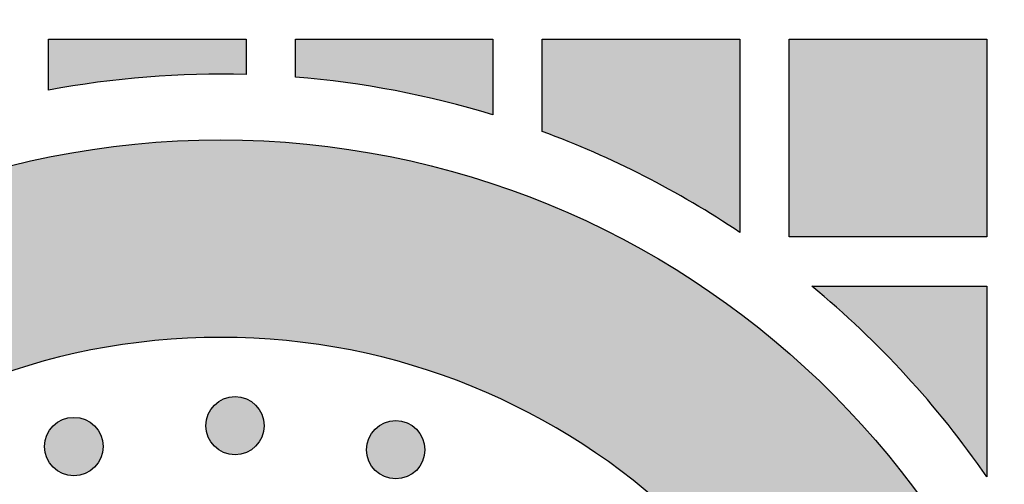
# Model space of a CAD drawing. Header units: millimetres. Extents: x -3873 to -97, y 912 to 4165.
# Tile 417 of 656: x -1985 to -1925, y 2940 to 2968. Entities that reach past the tile are written whole.
import ezdxf

# ---------------------------------------------------------------- set-up
doc = ezdxf.new("R2010")
doc.units = ezdxf.units.MM
doc.layers.add('pattern', color=7, linetype='Continuous', true_color=0x000000)

msp = doc.modelspace()

# ---------------------------------------------------------------- hatches: boundary and pattern name
at = {"layer": 'pattern'}
for points in [[(-1971.002, 2965.104), (-1972.508, 2965.126), (-1974.015, 2965.106), (-1975.522, 2965.047), (-1977.027, 2964.947), (-1978.53, 2964.807), (-1980.027, 2964.627), (-1981.519, 2964.408), (-1983.002, 2964.149), (-1983.002, 2967.242), (-1971.002, 2967.242)], [(-1956.002, 2962.649), (-1957.469, 2963.077), (-1958.949, 2963.465), (-1960.44, 2963.813), (-1961.94, 2964.121), (-1963.448, 2964.388), (-1964.962, 2964.614), (-1966.481, 2964.799), (-1968.002, 2964.943), (-1968.002, 2967.242), (-1956.002, 2967.242)], [(-1941.002, 2955.498), (-1942.415, 2956.419), (-1943.856, 2957.298), (-1945.325, 2958.135), (-1946.818, 2958.927), (-1948.335, 2959.675), (-1949.872, 2960.376), (-1951.429, 2961.03), (-1953.002, 2961.637), (-1953.002, 2967.242), (-1941.002, 2967.242)], [(-1938.002, 2955.242), (-1938.002, 2967.242), (-1926.002, 2967.242), (-1926.002, 2955.242)], [(-1932.111, 2910.644), (-1932.163, 2911.518), (-1932.236, 2912.398), (-1932.328, 2913.284), (-1932.441, 2914.175), (-1932.574, 2915.069), (-1932.729, 2915.968), (-1932.906, 2916.869), (-1933.104, 2917.772), (-1933.324, 2918.677), (-1933.567, 2919.583), (-1933.833, 2920.488), (-1934.121, 2921.392), (-1934.432, 2922.295), (-1934.767, 2923.195), (-1935.125, 2924.092), (-1935.506, 2924.984), (-1935.91, 2925.871), (-1936.337, 2926.752), (-1936.788, 2927.627), (-1937.262, 2928.493), (-1937.758, 2929.351), (-1938.277, 2930.199), (-1938.819, 2931.037), (-1939.382, 2931.863), (-1939.967, 2932.677), (-1940.574, 2933.478), (-1941.202, 2934.266), (-1941.849, 2935.038), (-1942.517, 2935.796), (-1943.204, 2936.537), (-1943.91, 2937.261), (-1944.634, 2937.967), (-1945.375, 2938.655), (-1946.133, 2939.325), (-1946.907, 2939.974), (-1947.697, 2940.604), (-1948.5, 2941.213), (-1949.318, 2941.8), (-1950.148, 2942.367), (-1950.99, 2942.911), (-1951.843, 2943.433), (-1952.707, 2943.933), (-1953.58, 2944.409), (-1954.461, 2944.863), (-1955.35, 2945.293), (-1956.245, 2945.7), (-1957.146, 2946.083), (-1958.052, 2946.443), (-1958.962, 2946.78), (-1959.876, 2947.093), (-1960.791, 2947.382), (-1961.708, 2947.649), (-1962.626, 2947.892), (-1963.543, 2948.112), (-1964.459, 2948.31), (-1965.374, 2948.486), (-1966.286, 2948.639), (-1967.195, 2948.771), (-1968.1, 2948.881), (-1969, 2948.97), (-1969.895, 2949.039), (-1970.784, 2949.087), (-1971.667, 2949.116), (-1972.543, 2949.126), (-1973.419, 2949.116), (-1974.302, 2949.087), (-1975.191, 2949.039), (-1976.086, 2948.97), (-1976.986, 2948.881), (-1977.891, 2948.771), (-1978.8, 2948.639), (-1979.712, 2948.486), (-1980.627, 2948.31), (-1981.543, 2948.112), (-1982.46, 2947.892), (-1983.378, 2947.649), (-1984.295, 2947.382), (-1985.21, 2947.093), (-1986.124, 2946.78), (-1987.034, 2946.443), (-1987.94, 2946.083), (-1988.841, 2945.7), (-1989.737, 2945.293), (-1990.625, 2944.863), (-1991.507, 2944.409), (-1992.379, 2943.933), (-1993.243, 2943.433), (-1994.096, 2942.911), (-1994.938, 2942.367), (-1995.768, 2941.8), (-1996.586, 2941.213), (-1997.389, 2940.604), (-1998.179, 2939.974), (-1998.953, 2939.325), (-1999.711, 2938.655), (-2000.452, 2937.967), (-2001.176, 2937.261), (-2001.882, 2936.537), (-2002.569, 2935.796), (-2003.237, 2935.038), (-2003.885, 2934.266), (-2004.512, 2933.478), (-2005.119, 2932.677), (-2005.704, 2931.863), (-2006.267, 2931.037), (-2006.809, 2930.199), (-2007.328, 2929.351), (-2007.825, 2928.493), (-2008.298, 2927.627), (-2008.749, 2926.752), (-2009.176, 2925.871), (-2009.581, 2924.984), (-2009.962, 2924.092), (-2010.319, 2923.195), (-2010.654, 2922.295), (-2010.965, 2921.392), (-2011.254, 2920.488), (-2011.519, 2919.583), (-2011.762, 2918.677), (-2011.982, 2917.772), (-2012.181, 2916.869), (-2012.357, 2915.968), (-2012.512, 2915.069), (-2012.645, 2914.175), (-2012.758, 2913.284), (-2012.851, 2912.398), (-2012.923, 2911.518), (-2012.976, 2910.644), (-2024.987, 2910.644), (-2024.931, 2911.784), (-2024.849, 2912.934), (-2024.742, 2914.09), (-2024.607, 2915.254), (-2024.445, 2916.423), (-2024.256, 2917.598), (-2024.038, 2918.776), (-2023.791, 2919.958), (-2023.515, 2921.142), (-2023.21, 2922.327), (-2022.875, 2923.512), (-2022.51, 2924.697), (-2022.114, 2925.879), (-2021.688, 2927.059), (-2021.232, 2928.234), (-2020.744, 2929.404), (-2020.226, 2930.568), (-2019.678, 2931.723), (-2019.099, 2932.87), (-2018.489, 2934.008), (-2017.849, 2935.133), (-2017.179, 2936.247), (-2016.48, 2937.347), (-2015.752, 2938.432), (-2014.994, 2939.502), (-2014.209, 2940.554), (-2013.396, 2941.589), (-2012.556, 2942.604), (-2011.689, 2943.6), (-2010.797, 2944.574), (-2009.88, 2945.526), (-2008.939, 2946.454), (-2007.975, 2947.359), (-2006.989, 2948.239), (-2005.982, 2949.093), (-2004.954, 2949.921), (-2003.908, 2950.722), (-2002.843, 2951.495), (-2001.761, 2952.24), (-2000.664, 2952.956), (-1999.551, 2953.643), (-1998.425, 2954.299), (-1997.287, 2954.926), (-1996.138, 2955.523), (-1994.978, 2956.088), (-1993.81, 2956.623), (-1992.634, 2957.128), (-1991.452, 2957.601), (-1990.264, 2958.043), (-1989.072, 2958.455), (-1987.877, 2958.835), (-1986.68, 2959.186), (-1985.483, 2959.505), (-1984.286, 2959.795), (-1983.09, 2960.055), (-1981.896, 2960.285), (-1980.706, 2960.487), (-1979.52, 2960.66), (-1978.339, 2960.804), (-1977.165, 2960.922), (-1975.997, 2961.012), (-1974.837, 2961.075), (-1973.685, 2961.113), (-1972.543, 2961.126), (-1971.401, 2961.113), (-1970.249, 2961.075), (-1969.089, 2961.012), (-1967.922, 2960.922), (-1966.747, 2960.804), (-1965.566, 2960.66), (-1964.38, 2960.487), (-1963.19, 2960.285), (-1961.996, 2960.055), (-1960.8, 2959.795), (-1959.603, 2959.505), (-1958.406, 2959.186), (-1957.209, 2958.835), (-1956.014, 2958.455), (-1954.822, 2958.043), (-1953.634, 2957.601), (-1952.452, 2957.128), (-1951.276, 2956.623), (-1950.108, 2956.088), (-1948.948, 2955.523), (-1947.799, 2954.926), (-1946.661, 2954.299), (-1945.535, 2953.643), (-1944.422, 2952.956), (-1943.325, 2952.24), (-1942.243, 2951.495), (-1941.178, 2950.722), (-1940.132, 2949.921), (-1939.104, 2949.093), (-1938.097, 2948.239), (-1937.111, 2947.359), (-1936.147, 2946.454), (-1935.206, 2945.526), (-1934.289, 2944.574), (-1933.397, 2943.6), (-1932.53, 2942.604), (-1931.69, 2941.589), (-1930.877, 2940.554), (-1930.092, 2939.502), (-1929.334, 2938.432), (-1928.606, 2937.347), (-1927.907, 2936.247), (-1927.237, 2935.133), (-1926.597, 2934.008), (-1925.988, 2932.87), (-1925.408, 2931.723), (-1924.86, 2930.568), (-1924.342, 2929.404), (-1923.855, 2928.234), (-1923.398, 2927.059), (-1922.972, 2925.879), (-1922.577, 2924.697), (-1922.211, 2923.512), (-1921.876, 2922.327), (-1921.571, 2921.142), (-1921.295, 2919.958), (-1921.048, 2918.776), (-1920.831, 2917.598), (-1920.641, 2916.423), (-1920.479, 2915.254), (-1920.344, 2914.09), (-1920.237, 2912.934), (-1920.155, 2911.784), (-1920.099, 2910.644)], [(-1936.635, 2952.242), (-1926.002, 2952.242), (-1926.002, 2940.646), (-1927.146, 2942.248), (-1927.739, 2943.036), (-1928.346, 2943.813), (-1928.968, 2944.58), (-1929.603, 2945.336), (-1930.251, 2946.082), (-1930.913, 2946.816), (-1931.587, 2947.538), (-1932.273, 2948.249), (-1932.972, 2948.947), (-1933.682, 2949.632), (-1934.404, 2950.305), (-1935.137, 2950.964)], [(-1970.417, 2945.01), (-1970.445, 2945.038), (-1970.474, 2945.065), (-1970.504, 2945.092), (-1970.535, 2945.118), (-1970.566, 2945.144), (-1970.599, 2945.169), (-1970.632, 2945.193), (-1970.666, 2945.218), (-1970.701, 2945.241), (-1970.737, 2945.264), (-1970.773, 2945.286), (-1970.811, 2945.307), (-1970.849, 2945.327), (-1970.887, 2945.347), (-1970.927, 2945.366), (-1970.967, 2945.384), (-1971.008, 2945.401), (-1971.049, 2945.417), (-1971.091, 2945.432), (-1971.133, 2945.446), (-1971.176, 2945.459), (-1971.22, 2945.471), (-1971.264, 2945.482), (-1971.308, 2945.492), (-1971.353, 2945.501), (-1971.398, 2945.509), (-1971.443, 2945.515), (-1971.488, 2945.52), (-1971.534, 2945.525), (-1971.58, 2945.527), (-1971.626, 2945.529), (-1971.672, 2945.53), (-1971.717, 2945.529), (-1971.763, 2945.527), (-1971.809, 2945.525), (-1971.855, 2945.52), (-1971.9, 2945.515), (-1971.945, 2945.509), (-1971.99, 2945.501), (-1972.035, 2945.492), (-1972.079, 2945.482), (-1972.123, 2945.471), (-1972.167, 2945.459), (-1972.21, 2945.446), (-1972.252, 2945.432), (-1972.294, 2945.417), (-1972.336, 2945.401), (-1972.376, 2945.384), (-1972.416, 2945.366), (-1972.456, 2945.347), (-1972.495, 2945.327), (-1972.533, 2945.307), (-1972.57, 2945.286), (-1972.606, 2945.264), (-1972.642, 2945.241), (-1972.677, 2945.218), (-1972.711, 2945.193), (-1972.744, 2945.169), (-1972.777, 2945.144), (-1972.808, 2945.118), (-1972.839, 2945.092), (-1972.869, 2945.065), (-1972.898, 2945.038), (-1972.926, 2945.01), (-1972.954, 2944.982), (-1972.981, 2944.953), (-1973.008, 2944.923), (-1973.034, 2944.892), (-1973.06, 2944.861), (-1973.085, 2944.828), (-1973.109, 2944.795), (-1973.134, 2944.761), (-1973.157, 2944.726), (-1973.18, 2944.69), (-1973.202, 2944.654), (-1973.223, 2944.617), (-1973.243, 2944.579), (-1973.263, 2944.54), (-1973.282, 2944.5), (-1973.3, 2944.46), (-1973.317, 2944.42), (-1973.333, 2944.378), (-1973.348, 2944.336), (-1973.362, 2944.294), (-1973.375, 2944.251), (-1973.387, 2944.207), (-1973.398, 2944.163), (-1973.408, 2944.119), (-1973.417, 2944.074), (-1973.425, 2944.03), (-1973.431, 2943.984), (-1973.436, 2943.939), (-1973.441, 2943.893), (-1973.443, 2943.847), (-1973.445, 2943.801), (-1973.446, 2943.756), (-1973.445, 2943.71), (-1973.443, 2943.664), (-1973.441, 2943.618), (-1973.436, 2943.572), (-1973.431, 2943.527), (-1973.425, 2943.482), (-1973.417, 2943.437), (-1973.408, 2943.392), (-1973.398, 2943.348), (-1973.387, 2943.304), (-1973.375, 2943.26), (-1973.362, 2943.217), (-1973.348, 2943.175), (-1973.333, 2943.133), (-1973.317, 2943.092), (-1973.3, 2943.051), (-1973.282, 2943.011), (-1973.263, 2942.971), (-1973.243, 2942.933), (-1973.223, 2942.895), (-1973.202, 2942.857), (-1973.18, 2942.821), (-1973.157, 2942.785), (-1973.134, 2942.75), (-1973.109, 2942.716), (-1973.085, 2942.683), (-1973.06, 2942.65), (-1973.034, 2942.619), (-1973.008, 2942.588), (-1972.981, 2942.558), (-1972.954, 2942.529), (-1972.926, 2942.501), (-1972.898, 2942.473), (-1972.869, 2942.446), (-1972.839, 2942.42), (-1972.808, 2942.393), (-1972.777, 2942.368), (-1972.744, 2942.342), (-1972.711, 2942.318), (-1972.677, 2942.294), (-1972.642, 2942.27), (-1972.606, 2942.247), (-1972.57, 2942.225), (-1972.533, 2942.204), (-1972.495, 2942.184), (-1972.456, 2942.164), (-1972.416, 2942.145), (-1972.376, 2942.127), (-1972.336, 2942.11), (-1972.294, 2942.094), (-1972.252, 2942.079), (-1972.21, 2942.065), (-1972.167, 2942.052), (-1972.123, 2942.04), (-1972.079, 2942.029), (-1972.035, 2942.019), (-1971.99, 2942.01), (-1971.945, 2942.003), (-1971.9, 2941.996), (-1971.855, 2941.991), (-1971.809, 2941.987), (-1971.763, 2941.984), (-1971.717, 2941.982), (-1971.672, 2941.981), (-1971.626, 2941.982), (-1971.58, 2941.984), (-1971.534, 2941.987), (-1971.488, 2941.991), (-1971.443, 2941.996), (-1971.398, 2942.003), (-1971.353, 2942.01), (-1971.308, 2942.019), (-1971.264, 2942.029), (-1971.22, 2942.04), (-1971.176, 2942.052), (-1971.133, 2942.065), (-1971.091, 2942.079), (-1971.049, 2942.094), (-1971.008, 2942.11), (-1970.967, 2942.127), (-1970.927, 2942.145), (-1970.887, 2942.164), (-1970.849, 2942.184), (-1970.811, 2942.204), (-1970.773, 2942.225), (-1970.737, 2942.247), (-1970.701, 2942.27), (-1970.666, 2942.294), (-1970.632, 2942.318), (-1970.599, 2942.342), (-1970.566, 2942.368), (-1970.535, 2942.393), (-1970.504, 2942.42), (-1970.474, 2942.446), (-1970.445, 2942.473), (-1970.417, 2942.501), (-1970.389, 2942.529), (-1970.362, 2942.558), (-1970.336, 2942.588), (-1970.309, 2942.619), (-1970.284, 2942.65), (-1970.258, 2942.683), (-1970.234, 2942.716), (-1970.21, 2942.75), (-1970.186, 2942.785), (-1970.163, 2942.821), (-1970.141, 2942.857), (-1970.12, 2942.895), (-1970.1, 2942.933), (-1970.08, 2942.971), (-1970.061, 2943.011), (-1970.043, 2943.051), (-1970.026, 2943.092), (-1970.01, 2943.133), (-1969.995, 2943.175), (-1969.981, 2943.217), (-1969.968, 2943.26), (-1969.956, 2943.304), (-1969.945, 2943.348), (-1969.935, 2943.392), (-1969.926, 2943.437), (-1969.919, 2943.482), (-1969.912, 2943.527), (-1969.907, 2943.572), (-1969.903, 2943.618), (-1969.9, 2943.664), (-1969.898, 2943.71), (-1969.897, 2943.756), (-1969.898, 2943.801), (-1969.9, 2943.847), (-1969.903, 2943.893), (-1969.907, 2943.939), (-1969.912, 2943.984), (-1969.919, 2944.03), (-1969.926, 2944.074), (-1969.935, 2944.119), (-1969.945, 2944.163), (-1969.956, 2944.207), (-1969.968, 2944.251), (-1969.981, 2944.294), (-1969.995, 2944.336), (-1970.01, 2944.378), (-1970.026, 2944.42), (-1970.043, 2944.46), (-1970.061, 2944.5), (-1970.08, 2944.54), (-1970.1, 2944.579), (-1970.12, 2944.617), (-1970.141, 2944.654), (-1970.163, 2944.69), (-1970.186, 2944.726), (-1970.21, 2944.761), (-1970.234, 2944.795), (-1970.258, 2944.828), (-1970.284, 2944.861), (-1970.309, 2944.892), (-1970.336, 2944.923), (-1970.362, 2944.953), (-1970.389, 2944.982)], [(-1980.211, 2943.743), (-1980.24, 2943.771), (-1980.269, 2943.798), (-1980.298, 2943.825), (-1980.329, 2943.851), (-1980.361, 2943.877), (-1980.393, 2943.902), (-1980.427, 2943.926), (-1980.461, 2943.951), (-1980.496, 2943.974), (-1980.531, 2943.997), (-1980.568, 2944.019), (-1980.605, 2944.04), (-1980.643, 2944.06), (-1980.682, 2944.08), (-1980.721, 2944.099), (-1980.761, 2944.117), (-1980.802, 2944.134), (-1980.843, 2944.15), (-1980.885, 2944.165), (-1980.928, 2944.179), (-1980.971, 2944.192), (-1981.014, 2944.204), (-1981.058, 2944.215), (-1981.102, 2944.225), (-1981.147, 2944.234), (-1981.192, 2944.242), (-1981.237, 2944.248), (-1981.283, 2944.253), (-1981.328, 2944.257), (-1981.374, 2944.26), (-1981.42, 2944.262), (-1981.466, 2944.263), (-1981.512, 2944.262), (-1981.558, 2944.26), (-1981.604, 2944.257), (-1981.649, 2944.253), (-1981.695, 2944.248), (-1981.74, 2944.242), (-1981.785, 2944.234), (-1981.83, 2944.225), (-1981.874, 2944.215), (-1981.918, 2944.204), (-1981.961, 2944.192), (-1982.004, 2944.179), (-1982.047, 2944.165), (-1982.089, 2944.15), (-1982.13, 2944.134), (-1982.171, 2944.117), (-1982.211, 2944.099), (-1982.25, 2944.08), (-1982.289, 2944.06), (-1982.327, 2944.04), (-1982.364, 2944.019), (-1982.401, 2943.997), (-1982.437, 2943.974), (-1982.471, 2943.951), (-1982.506, 2943.926), (-1982.539, 2943.902), (-1982.571, 2943.877), (-1982.603, 2943.851), (-1982.634, 2943.825), (-1982.663, 2943.798), (-1982.693, 2943.771), (-1982.721, 2943.743), (-1982.748, 2943.715), (-1982.775, 2943.686), (-1982.802, 2943.656), (-1982.828, 2943.625), (-1982.854, 2943.594), (-1982.879, 2943.561), (-1982.904, 2943.528), (-1982.928, 2943.494), (-1982.951, 2943.459), (-1982.974, 2943.423), (-1982.996, 2943.387), (-1983.017, 2943.35), (-1983.038, 2943.312), (-1983.058, 2943.273), (-1983.076, 2943.233), (-1983.094, 2943.193), (-1983.111, 2943.153), (-1983.128, 2943.111), (-1983.143, 2943.069), (-1983.157, 2943.027), (-1983.17, 2942.984), (-1983.182, 2942.94), (-1983.193, 2942.896), (-1983.203, 2942.852), (-1983.211, 2942.807), (-1983.219, 2942.762), (-1983.226, 2942.717), (-1983.231, 2942.672), (-1983.235, 2942.626), (-1983.238, 2942.58), (-1983.24, 2942.534), (-1983.24, 2942.489), (-1983.24, 2942.443), (-1983.238, 2942.397), (-1983.235, 2942.351), (-1983.231, 2942.305), (-1983.226, 2942.26), (-1983.219, 2942.215), (-1983.211, 2942.17), (-1983.203, 2942.125), (-1983.193, 2942.081), (-1983.182, 2942.037), (-1983.17, 2941.993), (-1983.157, 2941.95), (-1983.143, 2941.908), (-1983.128, 2941.866), (-1983.111, 2941.825), (-1983.094, 2941.784), (-1983.076, 2941.744), (-1983.058, 2941.704), (-1983.038, 2941.666), (-1983.017, 2941.628), (-1982.996, 2941.59), (-1982.974, 2941.554), (-1982.951, 2941.518), (-1982.928, 2941.483), (-1982.904, 2941.449), (-1982.879, 2941.416), (-1982.854, 2941.383), (-1982.828, 2941.352), (-1982.802, 2941.321), (-1982.775, 2941.291), (-1982.748, 2941.262), (-1982.721, 2941.234), (-1982.693, 2941.206), (-1982.663, 2941.179), (-1982.634, 2941.153), (-1982.603, 2941.126), (-1982.571, 2941.101), (-1982.539, 2941.075), (-1982.506, 2941.051), (-1982.471, 2941.027), (-1982.437, 2941.003), (-1982.401, 2940.98), (-1982.364, 2940.958), (-1982.327, 2940.937), (-1982.289, 2940.917), (-1982.25, 2940.897), (-1982.211, 2940.878), (-1982.171, 2940.86), (-1982.13, 2940.843), (-1982.089, 2940.827), (-1982.047, 2940.812), (-1982.004, 2940.798), (-1981.961, 2940.785), (-1981.918, 2940.773), (-1981.874, 2940.762), (-1981.83, 2940.752), (-1981.785, 2940.743), (-1981.74, 2940.736), (-1981.695, 2940.729), (-1981.649, 2940.724), (-1981.604, 2940.72), (-1981.558, 2940.717), (-1981.512, 2940.715), (-1981.466, 2940.714), (-1981.42, 2940.715), (-1981.374, 2940.717), (-1981.328, 2940.72), (-1981.283, 2940.724), (-1981.237, 2940.729), (-1981.192, 2940.736), (-1981.147, 2940.743), (-1981.102, 2940.752), (-1981.058, 2940.762), (-1981.014, 2940.773), (-1980.971, 2940.785), (-1980.928, 2940.798), (-1980.885, 2940.812), (-1980.843, 2940.827), (-1980.802, 2940.843), (-1980.761, 2940.86), (-1980.721, 2940.878), (-1980.682, 2940.897), (-1980.643, 2940.917), (-1980.605, 2940.937), (-1980.568, 2940.958), (-1980.531, 2940.98), (-1980.496, 2941.003), (-1980.461, 2941.027), (-1980.427, 2941.051), (-1980.393, 2941.075), (-1980.361, 2941.101), (-1980.329, 2941.126), (-1980.298, 2941.153), (-1980.269, 2941.179), (-1980.24, 2941.206), (-1980.211, 2941.234), (-1980.184, 2941.262), (-1980.157, 2941.291), (-1980.13, 2941.321), (-1980.104, 2941.352), (-1980.078, 2941.383), (-1980.053, 2941.416), (-1980.028, 2941.449), (-1980.004, 2941.483), (-1979.981, 2941.518), (-1979.958, 2941.554), (-1979.936, 2941.59), (-1979.915, 2941.628), (-1979.894, 2941.666), (-1979.874, 2941.704), (-1979.856, 2941.744), (-1979.838, 2941.784), (-1979.821, 2941.825), (-1979.805, 2941.866), (-1979.789, 2941.908), (-1979.775, 2941.95), (-1979.762, 2941.993), (-1979.75, 2942.037), (-1979.739, 2942.081), (-1979.729, 2942.125), (-1979.721, 2942.17), (-1979.713, 2942.215), (-1979.707, 2942.26), (-1979.701, 2942.305), (-1979.697, 2942.351), (-1979.694, 2942.397), (-1979.692, 2942.443), (-1979.692, 2942.489), (-1979.692, 2942.534), (-1979.694, 2942.58), (-1979.697, 2942.626), (-1979.701, 2942.672), (-1979.707, 2942.717), (-1979.713, 2942.762), (-1979.721, 2942.807), (-1979.729, 2942.852), (-1979.739, 2942.896), (-1979.75, 2942.94), (-1979.762, 2942.984), (-1979.775, 2943.027), (-1979.789, 2943.069), (-1979.805, 2943.111), (-1979.821, 2943.153), (-1979.838, 2943.193), (-1979.856, 2943.233), (-1979.874, 2943.273), (-1979.894, 2943.312), (-1979.915, 2943.35), (-1979.936, 2943.387), (-1979.958, 2943.423), (-1979.981, 2943.459), (-1980.004, 2943.494), (-1980.028, 2943.528), (-1980.053, 2943.561), (-1980.078, 2943.594), (-1980.104, 2943.625), (-1980.13, 2943.656), (-1980.157, 2943.686), (-1980.184, 2943.715)], [(-1960.655, 2943.549), (-1960.683, 2943.577), (-1960.712, 2943.604), (-1960.742, 2943.631), (-1960.773, 2943.657), (-1960.804, 2943.683), (-1960.837, 2943.708), (-1960.87, 2943.733), (-1960.904, 2943.757), (-1960.939, 2943.78), (-1960.975, 2943.803), (-1961.011, 2943.825), (-1961.049, 2943.846), (-1961.087, 2943.867), (-1961.125, 2943.886), (-1961.165, 2943.905), (-1961.205, 2943.923), (-1961.246, 2943.94), (-1961.287, 2943.956), (-1961.329, 2943.971), (-1961.371, 2943.985), (-1961.414, 2943.998), (-1961.458, 2944.01), (-1961.502, 2944.021), (-1961.546, 2944.031), (-1961.591, 2944.04), (-1961.636, 2944.048), (-1961.681, 2944.054), (-1961.726, 2944.059), (-1961.772, 2944.064), (-1961.818, 2944.067), (-1961.864, 2944.068), (-1961.909, 2944.069), (-1961.955, 2944.068), (-1962.001, 2944.067), (-1962.047, 2944.064), (-1962.093, 2944.059), (-1962.138, 2944.054), (-1962.183, 2944.048), (-1962.228, 2944.04), (-1962.273, 2944.031), (-1962.317, 2944.021), (-1962.361, 2944.01), (-1962.405, 2943.998), (-1962.448, 2943.985), (-1962.49, 2943.971), (-1962.532, 2943.956), (-1962.573, 2943.94), (-1962.614, 2943.923), (-1962.654, 2943.905), (-1962.694, 2943.886), (-1962.732, 2943.867), (-1962.77, 2943.846), (-1962.808, 2943.825), (-1962.844, 2943.803), (-1962.88, 2943.78), (-1962.915, 2943.757), (-1962.949, 2943.733), (-1962.982, 2943.708), (-1963.015, 2943.683), (-1963.046, 2943.657), (-1963.077, 2943.631), (-1963.107, 2943.604), (-1963.136, 2943.577), (-1963.164, 2943.549), (-1963.192, 2943.521), (-1963.219, 2943.492), (-1963.245, 2943.462), (-1963.272, 2943.431), (-1963.298, 2943.4), (-1963.323, 2943.367), (-1963.347, 2943.334), (-1963.371, 2943.3), (-1963.395, 2943.265), (-1963.418, 2943.229), (-1963.44, 2943.193), (-1963.461, 2943.156), (-1963.481, 2943.118), (-1963.501, 2943.079), (-1963.52, 2943.039), (-1963.538, 2942.999), (-1963.555, 2942.959), (-1963.571, 2942.917), (-1963.586, 2942.875), (-1963.6, 2942.833), (-1963.613, 2942.79), (-1963.625, 2942.746), (-1963.636, 2942.703), (-1963.646, 2942.658), (-1963.655, 2942.614), (-1963.663, 2942.569), (-1963.669, 2942.523), (-1963.674, 2942.478), (-1963.678, 2942.432), (-1963.681, 2942.386), (-1963.683, 2942.341), (-1963.684, 2942.295), (-1963.683, 2942.249), (-1963.681, 2942.203), (-1963.678, 2942.157), (-1963.674, 2942.111), (-1963.669, 2942.066), (-1963.663, 2942.021), (-1963.655, 2941.976), (-1963.646, 2941.931), (-1963.636, 2941.887), (-1963.625, 2941.843), (-1963.613, 2941.799), (-1963.6, 2941.756), (-1963.586, 2941.714), (-1963.571, 2941.672), (-1963.555, 2941.631), (-1963.538, 2941.59), (-1963.52, 2941.55), (-1963.501, 2941.51), (-1963.481, 2941.472), (-1963.461, 2941.434), (-1963.44, 2941.396), (-1963.418, 2941.36), (-1963.395, 2941.324), (-1963.371, 2941.289), (-1963.347, 2941.255), (-1963.323, 2941.222), (-1963.298, 2941.189), (-1963.272, 2941.158), (-1963.245, 2941.127), (-1963.219, 2941.097), (-1963.192, 2941.068), (-1963.164, 2941.04), (-1963.136, 2941.012), (-1963.107, 2940.985), (-1963.077, 2940.959), (-1963.046, 2940.932), (-1963.015, 2940.907), (-1962.982, 2940.881), (-1962.949, 2940.857), (-1962.915, 2940.833), (-1962.88, 2940.809), (-1962.844, 2940.787), (-1962.808, 2940.765), (-1962.77, 2940.743), (-1962.732, 2940.723), (-1962.694, 2940.703), (-1962.654, 2940.684), (-1962.614, 2940.666), (-1962.573, 2940.649), (-1962.532, 2940.633), (-1962.49, 2940.618), (-1962.448, 2940.604), (-1962.405, 2940.591), (-1962.361, 2940.579), (-1962.317, 2940.568), (-1962.273, 2940.558), (-1962.228, 2940.549), (-1962.183, 2940.542), (-1962.138, 2940.535), (-1962.093, 2940.53), (-1962.047, 2940.526), (-1962.001, 2940.523), (-1961.955, 2940.521), (-1961.909, 2940.52), (-1961.864, 2940.521), (-1961.818, 2940.523), (-1961.772, 2940.526), (-1961.726, 2940.53), (-1961.681, 2940.535), (-1961.636, 2940.542), (-1961.591, 2940.549), (-1961.546, 2940.558), (-1961.502, 2940.568), (-1961.458, 2940.579), (-1961.414, 2940.591), (-1961.371, 2940.604), (-1961.329, 2940.618), (-1961.287, 2940.633), (-1961.246, 2940.649), (-1961.205, 2940.666), (-1961.165, 2940.684), (-1961.125, 2940.703), (-1961.087, 2940.723), (-1961.049, 2940.743), (-1961.011, 2940.765), (-1960.975, 2940.787), (-1960.939, 2940.809), (-1960.904, 2940.833), (-1960.87, 2940.857), (-1960.837, 2940.881), (-1960.804, 2940.907), (-1960.773, 2940.932), (-1960.742, 2940.959), (-1960.712, 2940.985), (-1960.683, 2941.012), (-1960.655, 2941.04), (-1960.627, 2941.068), (-1960.6, 2941.097), (-1960.573, 2941.127), (-1960.547, 2941.158), (-1960.521, 2941.189), (-1960.496, 2941.222), (-1960.472, 2941.255), (-1960.448, 2941.289), (-1960.424, 2941.324), (-1960.401, 2941.36), (-1960.379, 2941.396), (-1960.358, 2941.434), (-1960.338, 2941.472), (-1960.318, 2941.51), (-1960.299, 2941.55), (-1960.281, 2941.59), (-1960.264, 2941.631), (-1960.248, 2941.672), (-1960.233, 2941.714), (-1960.219, 2941.756), (-1960.206, 2941.799), (-1960.194, 2941.843), (-1960.183, 2941.887), (-1960.173, 2941.931), (-1960.164, 2941.976), (-1960.156, 2942.021), (-1960.15, 2942.066), (-1960.145, 2942.111), (-1960.141, 2942.157), (-1960.138, 2942.203), (-1960.136, 2942.249), (-1960.135, 2942.295), (-1960.136, 2942.341), (-1960.138, 2942.386), (-1960.141, 2942.432), (-1960.145, 2942.478), (-1960.15, 2942.523), (-1960.156, 2942.569), (-1960.164, 2942.614), (-1960.173, 2942.658), (-1960.183, 2942.703), (-1960.194, 2942.746), (-1960.206, 2942.79), (-1960.219, 2942.833), (-1960.233, 2942.875), (-1960.248, 2942.917), (-1960.264, 2942.959), (-1960.281, 2942.999), (-1960.299, 2943.039), (-1960.318, 2943.079), (-1960.338, 2943.118), (-1960.358, 2943.156), (-1960.379, 2943.193), (-1960.401, 2943.229), (-1960.424, 2943.265), (-1960.448, 2943.3), (-1960.472, 2943.334), (-1960.496, 2943.367), (-1960.521, 2943.4), (-1960.547, 2943.431), (-1960.573, 2943.462), (-1960.6, 2943.492), (-1960.627, 2943.521)]]:
    msp.add_hatch(color=256, dxfattribs=at).paths.add_polyline_path(points, flags=0)

# ---------------------------------------------------------------- linework, layer by layer
for points in [[(-1983.002, 2964.149), (-1983.002, 2967.242), (-1971.002, 2967.242), (-1971.002, 2965.104)], [(-1968.002, 2964.943), (-1968.002, 2967.242), (-1956.002, 2967.242), (-1956.002, 2962.649)], [(-1953.002, 2961.637), (-1953.002, 2967.242), (-1941.002, 2967.242), (-1941.002, 2955.498)], [(-1936.635, 2952.242), (-1926.002, 2952.242), (-1926.002, 2940.646)]]:
    msp.add_lwpolyline(points, dxfattribs=at)
msp.add_lwpolyline([(-1938.002, 2955.242), (-1938.002, 2967.242), (-1926.002, 2967.242), (-1926.002, 2955.242)], close=True, dxfattribs=at)
for centre in [(-1971.672, 2943.756), (-1981.466, 2942.489), (-1961.909, 2942.295)]:
    msp.add_circle(centre, 1.774, dxfattribs=at)
for centre, radius, start, end in [((-1654.761, 2908.888), 387.7, 139.2764, 179.74051), ((-1972.543, 2908.644), 56.482, 88.43657, 100.67111), ((-1972.543, 2908.644), 56.482, 72.97099, 85.3885), ((-1972.543, 2908.644), 56.482, 56.053, 69.75872), ((-1972.543, 2908.644), 56.482, 34.51297, 50.52437), ((-1972.543, 2908.644), 40.482, 2.83183, 177.16817)]:
    msp.add_arc(centre, radius, start, end, dxfattribs=at)
at = {"layer": 'pattern', "extrusion": (0, 0, -1)}
for centre, radius, start, end in [((1654.761, 2908.888), 375.7, 0.26778, 35.84833), ((1972.543, 2908.644), 52.482, 2.18398, 177.81603)]:
    msp.add_arc(centre, radius, start, end, dxfattribs=at)

doc.saveas('drawing.dxf')
